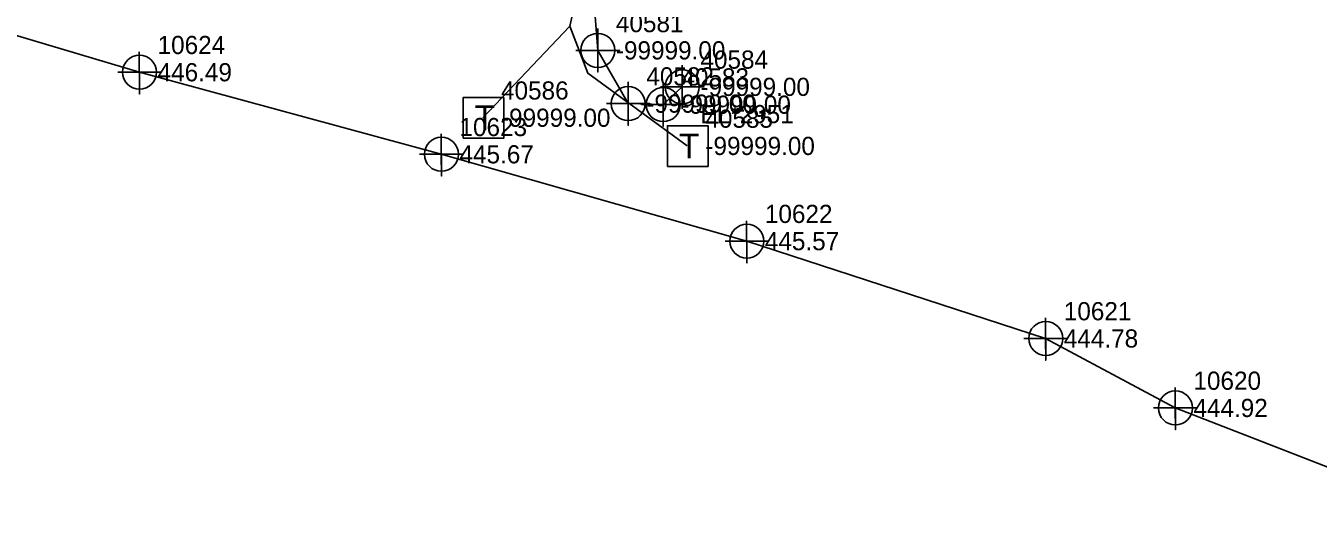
# Model space of a CAD drawing. Extents: x 2083698 to 2094313, y 743246 to 752873.
# Drawn here: x 2091121.1 to 2091298.8, y 744278.8 to 744345.3 of the extents above; entities that cross this region are included whole.
import ezdxf

# ---------------------------------------------------------------- set-up
doc = ezdxf.new("R2010")
doc.units = 0
for name, color, linetype in [('Exist Property Iron Pin Leader', 7, 'Continuous'), ('Exist Property Iron Pin Text', 7, 'Continuous'), ('Exist Property Monument Leader', 7, 'Continuous'), ('Exist Property Monument Text', 7, 'Continuous'), ('Exist Right of Way Line Leader', 7, 'Continuous'), ('Exist Right of Way Line Text', 7, 'Continuous'), ('Exist Right of Way Monument Cogo Comment', 7, 'Continuous'), ('Exist Right of Way Monument Cogo Elevation', 7, 'Continuous'), ('Exist Right of Way Monument Cogo Number', 7, 'Continuous'), ('Exist Utilities Power UG Cable SUE LOS B', 7, 'Continuous'), ('Exist Utilities Telephone UG Conduit SUE LOS B', 7, 'Continuous'), ('Exist Utilities Telephone UG Conduit SUE LOS C', 7, 'Continuous'), ('Scratch_Level_2', 7, 'Continuous')]:
    doc.layers.add(name, color=color, linetype=linetype)

msp = doc.modelspace()

# ---------------------------------------------------------------- linework, layer by layer
at = {"layer": 'Exist Property Iron Pin Text'}
for points in [[(2091199.75, 744344.89), (2091199.75, 744338.89), (2091199.75, 744341.89), (2091202.75, 744341.89), (2091196.75, 744341.89)], [(2091211.38, 744339.87), (2091211.38, 744333.87), (2091211.38, 744336.87), (2091214.38, 744336.87), (2091208.38, 744336.87)], [(2091203.94, 744337.56), (2091203.94, 744331.56), (2091203.94, 744334.56), (2091206.94, 744334.56), (2091200.94, 744334.56)], [(2091208.76, 744337.42), (2091208.76, 744331.42), (2091208.76, 744334.42), (2091211.76, 744334.42), (2091205.76, 744334.42)]]:
    msp.add_lwpolyline(points, dxfattribs=at)
for centre in [(2091199.75, 744341.89), (2091211.38, 744336.87), (2091203.94, 744334.56), (2091208.76, 744334.42)]:
    msp.add_circle(centre, 2.34, dxfattribs=at)
at = {"layer": 'Exist Right of Way Line Text'}
for points in [[(2091136.7, 744341.69), (2091136.73, 744335.88), (2091136.72, 744338.88), (2091139.73, 744338.88), (2091133.73, 744338.88)], [(2091178.22, 744330.4), (2091178.25, 744324.59), (2091178.24, 744327.59), (2091181.25, 744327.59), (2091175.25, 744327.59)], [(2091220.22, 744318.45), (2091220.26, 744312.64), (2091220.24, 744315.64), (2091223.26, 744315.64), (2091217.26, 744315.64)], [(2091261.33, 744305.07), (2091261.37, 744299.25), (2091261.35, 744302.25), (2091264.37, 744302.25), (2091258.37, 744302.25)], [(2091279.17, 744295.51), (2091279.2, 744289.69), (2091279.18, 744292.69), (2091282.2, 744292.69), (2091276.2, 744292.69)]]:
    msp.add_lwpolyline(points, dxfattribs=at)
for centre in [(2091136.73, 744338.88), (2091178.25, 744327.59), (2091220.26, 744315.64), (2091261.37, 744302.25), (2091279.2, 744292.69)]:
    msp.add_circle(centre, 2.34, dxfattribs=at)
at = {"layer": 'Exist Right of Way Monument Cogo Number'}
for p, q in [((2091183.95, 744332.62), (2091183.95, 744332.62)), ((2091212.06, 744328.74), (2091212.06, 744328.74))]:
    msp.add_line(p, q, dxfattribs=at)
for points in [[(2091181.23, 744329.79), (2091186.82, 744329.79), (2091186.82, 744335.39), (2091181.23, 744335.39), (2091181.23, 744329.79)], [(2091209.33, 744325.92), (2091214.93, 744325.92), (2091214.93, 744331.51), (2091209.33, 744331.51), (2091209.33, 744325.92)]]:
    msp.add_lwpolyline(points, dxfattribs=at)
at = {"layer": 'Exist Utilities Power UG Cable SUE LOS B'}
msp.add_lwpolyline([(2091123.44, 744415.06), (2091130.19, 744410.83), (2091144.95, 744404.11), (2091156.66, 744397.37), (2091169.07, 744390.79), (2091182.88, 744383.62), (2091194.07, 744378.02), (2091202.33, 744373.78), (2091203.88, 744369.22), (2091203.34, 744362.09), (2091199.24, 744348.33), (2091199.75, 744341.89), (2091203.94, 744334.56), (2091208.76, 744334.42), (2091211.38, 744336.87)], dxfattribs=at)
at = {"layer": 'Exist Utilities Telephone UG Conduit SUE LOS B'}
msp.add_lwpolyline([(2090806.91, 744430.84), (2090828.12, 744425.56), (2090875.81, 744412.95), (2090912.62, 744403.8), (2090953.84, 744392.46), (2090996.45, 744380.46), (2091034.29, 744369.44), (2091083.26, 744354.84), (2091136.72, 744338.88), (2091178.24, 744327.59), (2091220.24, 744315.64), (2091261.35, 744302.25), (2091279.18, 744292.69), (2091315.02, 744278.76)], dxfattribs=at)
at = {"layer": 'Exist Utilities Telephone UG Conduit SUE LOS C'}
for points in [[(2091183.95, 744332.62), (2091195.91, 744345.2), (2091207.3, 744395.65)], [(2091212.06, 744328.74), (2091198.38, 744338.75), (2091195.91, 744345.2)]]:
    msp.add_lwpolyline(points, dxfattribs=at)

# ---------------------------------------------------------------- texts
at = {"layer": 'Exist Property Iron Pin Leader'}
for s, p in [('40581', (2091202.25, 744344.39)), ('40584', (2091213.88, 744339.37)), ('40582', (2091206.44, 744337.06)), ('40583', (2091211.26, 744336.92))]:
    msp.add_text(s, height=2.5, dxfattribs=at).set_placement(p)
at = {"layer": 'Exist Property Monument Leader'}
msp.add_text('EL*2951', height=2.5, dxfattribs=at).set_placement((2091213.88, 744331.87))
at = {"layer": 'Exist Property Monument Text'}
for p in [(2091202.25, 744340.64), (2091213.88, 744335.62), (2091206.44, 744333.31), (2091211.26, 744333.17)]:
    msp.add_text('-99999.00', height=2.5, dxfattribs=at).set_placement(p)
at = {"layer": 'Exist Right of Way Line Leader'}
for s, p in [('10624', (2091139.22, 744341.38)), ('10623', (2091180.74, 744330.09)), ('10622', (2091222.74, 744318.14)), ('10621', (2091263.85, 744304.75)), ('10620', (2091281.68, 744295.19))]:
    msp.add_text(s, height=2.5, dxfattribs=at).set_placement(p)
at = {"layer": 'Exist Right of Way Monument Cogo Comment'}
for p in [(2091186.45, 744331.37), (2091214.56, 744327.49)]:
    msp.add_text('-99999.00', height=2.5, dxfattribs=at).set_placement(p)
at = {"layer": 'Exist Right of Way Monument Cogo Elevation'}
for s, p in [('40586', (2091186.45, 744335.12)), ('40585', (2091214.56, 744331.24))]:
    msp.add_text(s, height=2.5, dxfattribs=at).set_placement(p)
at = {"layer": 'Exist Right of Way Monument Cogo Number'}
for p in [(2091182.82, 744330.9), (2091210.93, 744327.03)]:
    msp.add_text('T', height=3.42, dxfattribs=at).set_placement(p)
at = {"layer": 'Scratch_Level_2'}
for s, p in [('446.49', (2091139.22, 744337.63)), ('445.67', (2091180.74, 744326.34)), ('445.57', (2091222.74, 744314.39)), ('444.78', (2091263.85, 744301)), ('444.92', (2091281.68, 744291.44))]:
    msp.add_text(s, height=2.5, dxfattribs=at).set_placement(p)

doc.saveas('drawing.dxf')
